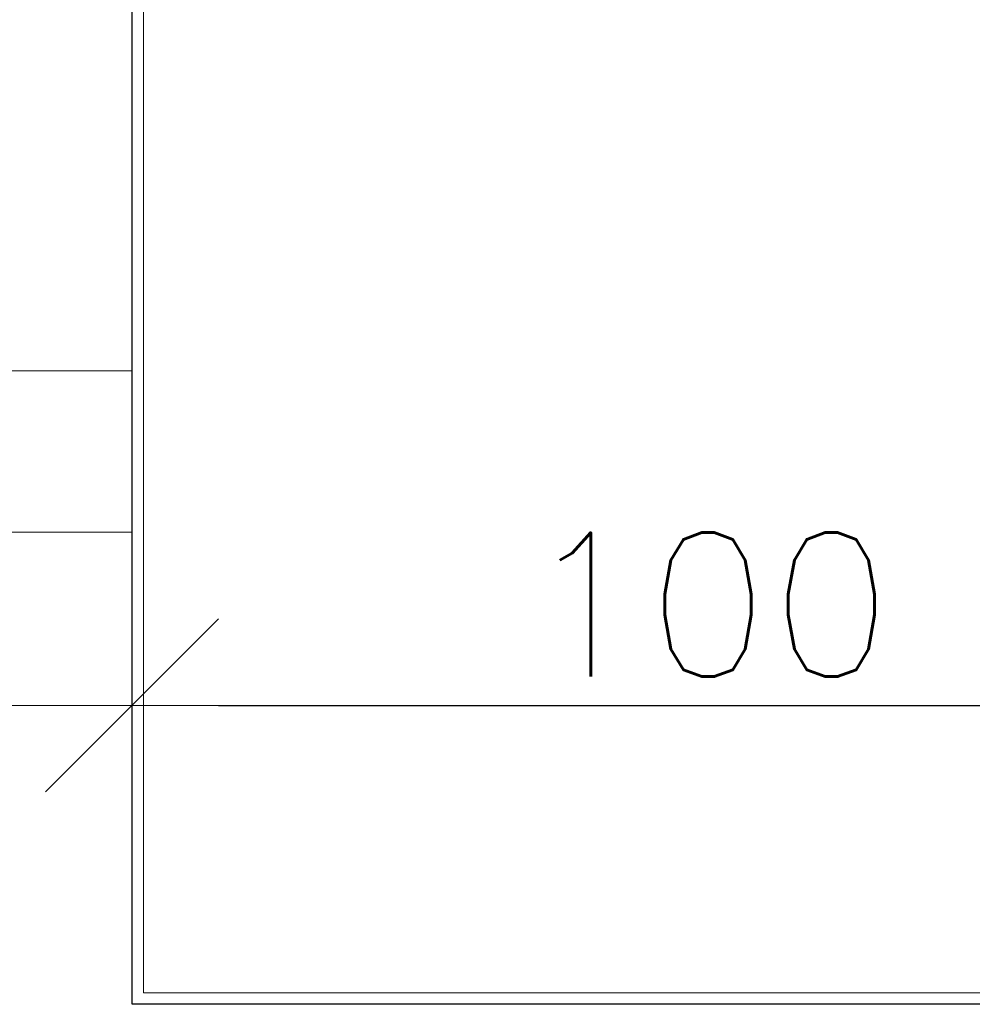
# Model space of a CAD drawing. Header units: millimetres. Extents: x 23192 to 177760, y -399809 to -79279.
# Tile 504 of 656: x 73006 to 73088, y -198055 to -197969. Entities that reach past the tile are written whole.
import ezdxf

# ---------------------------------------------------------------- set-up
doc = ezdxf.new("R2010")
doc.units = ezdxf.units.MM
doc.linetypes.add('DASHDOT', pattern=[25.4, 12.7, -6.35, 0, -6.35])
doc.layers.get('0').update_dxf_attribs({"lineweight": 0})
for name, color, linetype, lineweight in [('!! 0_ Istn-sciany', 3, 'Continuous', 30), ('!! 0_Istn-went', 5, 'Continuous', 13), ('!! 0_Osie', 1, 'DASHDOT', 13), ('!! wymiary osi', 250, 'Continuous', 9), ('0-osie-liniA', 14, 'DASHDOT', 5)]:
    doc.layers.add(name, color=color, linetype=linetype, lineweight=lineweight)
doc.layers.add('Powierzchnia', color=140, linetype='Continuous', lineweight=5, plot=False)
doc.styles.add('TXT', font='simplex.shx')
doc.dimstyles.new('DIM50', dxfattribs={"dimscale": 5, "dimtxt": 2.5, "dimasz": 1.5, "dimexe": 0, "dimexo": 0, "dimgap": 0.5, "dimtad": 1, "dimdec": 4, "dimrnd": 0.5, "dimdsep": 46, "dimtxsty": 'TXT', "dimblk1": 'TICK1', "dimblk2": 'TICK1', "dimsah": 1, "dimcen": 0, "dimse1": 1, "dimse2": 1, "dimclrd": 1, "dimclre": 7, "dimclrt": 9, "dimadec": 0, "dimazin": 0, "dimtfac": 1, "dimtdec": 4, "dimtmove": 2, "dimatfit": 3, "dimldrblk": 'TICK1', "dimfxl": 1, "dimtolj": 1, "dimarcsym": 0})

# ---------------------------------------------------------------- blocks, each defined once
blk = doc.blocks.new('BLOK OSI')
at = {"layer": '0-osie-liniA', "ltscale": 5}
blk.add_lwpolyline([(48625.50568, -198090.0883), (53810.60983, -198090.0883)], dxfattribs=at)
blk = doc.blocks.new('TICK1')
at = {"color": 0}
for p, q in [((0, -1.4), (0, 1.4)), ((0, 0), (-1, 0))]:
    blk.add_line(p, q, dxfattribs=at)
at = {"color": 2}
blk.add_line((-1, -1), (1, 1), dxfattribs=at)
blk = doc.blocks.new('*D2191')
at = {"layer": '!! wymiary osi', "color": 1, "lineweight": -2, "transparency": 16777216}
blk.add_line((73022.923, -198028.628), (73107.923, -198028.628), dxfattribs=at)
at = {"layer": 'DEFPOINTS', "color": 0, "transparency": 16777216}
for p in [(73115.423, -198028.628), (73015.423, -198054.588), (73115.423, -198054.588)]:
    blk.add_point(p, dxfattribs=at)
at = {"layer": '!! wymiary osi', "color": 1, "lineweight": -2, "transparency": 16777216, "xscale": 7.5, "yscale": 7.5, "zscale": 7.5, "rotation": 180}
blk.add_blockref('TICK1', (73015.423, -198028.628), dxfattribs=at)
at = {"layer": '!! wymiary osi', "color": 1, "lineweight": -2, "transparency": 16777216, "xscale": 7.5, "yscale": 7.5, "zscale": 7.5}
blk.add_blockref('TICK1', (73115.423, -198028.628), dxfattribs=at)
at = {"layer": '!! wymiary osi', "color": 9, "transparency": 16777216, "insert": (73065.423, -198019.878), "char_height": 12.5, "attachment_point": 5, "style": 'TXT'}
blk.add_mtext('\\A1;100', dxfattribs=at)

msp = doc.modelspace()

# ---------------------------------------------------------------- linework, layer by layer
at = {"layer": '!! 0_ Istn-sciany'}
for points in [[(73015.42327, -198054.5883), (73015.42327, -197883.5883)], [(73188.42327, -198054.5883), (73015.42327, -198054.5883)]]:
    msp.add_lwpolyline(points, dxfattribs=at)
at = {"layer": '!! 0_Istn-went'}
for points in [[(73015.42327, -197999.5883), (72977.42327, -197999.5883)], [(73015.42327, -198013.5883), (72977.42327, -198013.5883)]]:
    msp.add_lwpolyline(points, dxfattribs=at)
at = {"layer": 'Powierzchnia'}
for points in [[(73116.42327, -198054.5883), (73015.42327, -198054.5883), (73015.42327, -197903.5883), (73116.42327, -197903.5883)], [(73115.42327, -198053.5883), (73016.42327, -198053.5883), (73016.42327, -197904.5883), (73115.42327, -197904.5883)]]:
    msp.add_lwpolyline(points, close=True, dxfattribs=at)

# ---------------------------------------------------------------- block references
at = {"layer": '!! 0_Osie'}
msp.add_blockref('BLOK OSI', (22443.71185, 61.46017), dxfattribs=at)

# ---------------------------------------------------------------- dimensions: what is measured, and where the dimension line sits
at = {"layer": '!! wymiary osi'}
dim = msp.add_linear_dim(base=(73115.42327, -198028.62813), p1=(73015.42327, -198054.5883), p2=(73115.42327, -198054.5883), dimstyle='DIM50', dxfattribs=at)
dim.commit()
dim.dimension.update_dxf_attribs({"geometry": '*D2191', "text_midpoint": (73065.42327, -198019.87813)})

doc.saveas('drawing.dxf')
